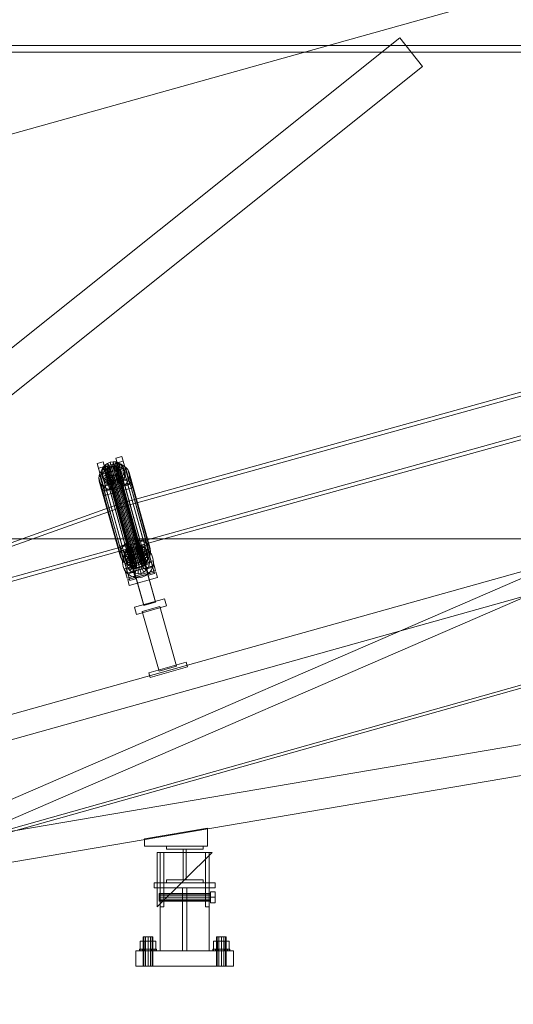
# Model space of a CAD drawing. Header units: millimetres. Extents: x -2233 to 61924, y -68080 to 6847.
# Tile 655 of 656: x 1735 to 2543, y -62 to 1550. Entities that reach past the tile are written whole.
import ezdxf

# ---------------------------------------------------------------- set-up
doc = ezdxf.new("R2010")
doc.units = ezdxf.units.MM
for name, color, linetype, lineweight in [('COTAS_O', 1, 'Continuous', 0), ('COTAS_P', 1, 'Continuous', 0), ('lateral_C01', 7, 'Continuous', 0), ('lateral_tolva', 7, 'Continuous', 0)]:
    doc.layers.add(name, color=color, linetype=linetype, lineweight=lineweight)
doc.dimstyles.new('R19_100', dxfattribs={"dimtxt": 250, "dimasz": 150, "dimexe": 150, "dimexo": 80, "dimgap": 100, "dimtad": 1, "dimtih": 1, "dimtoh": 1, "dimdsep": 46, "dimcen": 0.09, "dimadec": 0, "dimazin": 0, "dimtfac": 1, "dimtdec": 4, "dimtofl": 0, "dimtmove": 0, "dimatfit": 3, "dimfxl": 1, "dimtolj": 1, "dimtzin": 0, "dimarcsym": 0})

# ---------------------------------------------------------------- blocks, each defined once
blk = doc.blocks.new('DIM_R27_1')
at = {"layer": 'COTAS_P'}
for p, q in [((807.3, 1106.7), (9950.7, 3666.7)), ((9950.7, 3666.7), (9794.1, 3669.6)), ((9950.7, 3666.7), (9818.4, 3582.9)), ((10193.4, 2800), (9950.7, 3666.7)), ((807.3, 1106.7), (939.7, 1190.4)), ((1050, 240), (807.3, 1106.7)), ((807.3, 1106.7), (963.9, 1103.8))]:
    blk.add_line(p, q, dxfattribs=at)
blk.add_text('9495 P', height=250, rotation=15.6414, dxfattribs=at).set_placement((5352.1, 2483))
blk = doc.blocks.new('DIM_R27_21')
at = {"layer": 'COTAS_O'}
for p, q in [((1349.2, 1600), (1349.2, 700)), ((4799.2, 1600), (4799.2, 700)), ((1349.2, 700), (1499.2, 745)), ((4799.2, 700), (4649.2, 745)), ((1349.2, 700), (4799.2, 700)), ((1349.2, 700), (1499.2, 655)), ((4799.2, 700), (4649.2, 655))]:
    blk.add_line(p, q, dxfattribs=at)
blk.add_text('3450 O', height=250, dxfattribs=at).set_placement((3074.2, 800))
blk = doc.blocks.new('DIM_R27_33')
at = {"layer": 'COTAS_P'}
for p, q in [((857.9, 0), (857.9, -2500)), ((61924.1, 0), (61924.1, -2500)), ((857.9, -2500), (1007.9, -2455)), ((61924.1, -2500), (61774.1, -2455)), ((857.9, -2500), (61924.1, -2500)), ((857.9, -2500), (1007.9, -2545)), ((61924.1, -2500), (61774.1, -2545))]:
    blk.add_line(p, q, dxfattribs=at)
blk.add_text('61066.24 P', height=250, dxfattribs=at).set_placement((31391, -2400))

msp = doc.modelspace()

# ---------------------------------------------------------------- linework, layer by layer
at = {"layer": 'lateral_C01'}
for p, q in [((1103.221, 51.156), (10242.208, 2626.749)), ((1104.577, 46.344), (10243.564, 2621.936)), ((2846.1, 1020.894), (1901.94, 758.281)), ((1903.548, 752.5), (2847.707, 1015.113)), ((1920.384, 691.969), (2864.544, 954.582)), ((2866.152, 948.801), (1921.992, 686.188)), ((1861.981, 823.4), (1871.61, 826.096)), ((1864.132, 815.664), (1861.981, 823.4)), ((1861.981, 823.4), (1872.613, 785.546)), ((1871.61, 826.096), (1873.762, 818.36)), ((1882.243, 788.242), (1871.61, 826.096)), ((1874.658, 820.786), (1878.651, 823.519)), ((1878.651, 823.519), (1883.243, 825.355)), ((1883.283, 816.599), (1878.651, 823.519)), ((1878.651, 823.519), (1880.495, 816.888)), ((1883.243, 825.355), (1888.122, 826.17)), ((1885.458, 817.469), (1883.243, 825.355)), ((1883.243, 825.355), (1885.087, 818.724)), ((1884.284, 821.561), (1890.806, 822.651)), ((1887.769, 817.855), (1888.122, 826.17)), ((1888.122, 826.17), (1892.955, 825.909)), ((1888.122, 826.17), (1889.966, 819.539)), ((1890.058, 817.731), (1892.955, 825.909)), ((1890.806, 822.651), (1897.268, 822.301)), ((1890.806, 822.651), (1925.39, 698.316)), ((1892.17, 817.106), (1897.413, 824.589)), ((1892.796, 832.028), (1902.425, 834.724)), ((1894.947, 824.292), (1892.796, 832.028)), ((1892.796, 832.028), (1903.428, 794.174)), ((1892.955, 825.909), (1897.413, 824.589)), ((1892.955, 825.909), (1894.799, 819.278)), ((1904.577, 826.988), (1894.947, 824.292)), ((1905.58, 786.437), (1894.947, 824.292)), ((1897.413, 824.589), (1901.192, 822.299)), ((1897.413, 824.589), (1899.257, 817.958)), ((1902.425, 834.724), (1904.577, 826.988)), ((1913.058, 796.87), (1902.425, 834.724)), ((1904.577, 826.988), (1915.21, 789.133)), ((1873.762, 818.36), (1864.132, 815.664)), ((1874.765, 777.81), (1864.132, 815.664)), ((1865.915, 805.614), (1868.637, 810.851)), ((1868.637, 810.851), (1872.808, 815.453)), ((1868.637, 810.851), (1903.22, 686.517)), ((1868.689, 809.301), (1869.502, 813.427)), ((1878.564, 809.864), (1868.689, 809.301)), ((1868.689, 809.301), (1870.534, 802.67)), ((1869.155, 805.248), (1868.689, 809.301)), ((1878.785, 807.945), (1869.155, 805.248)), ((1869.502, 813.427), (1871.538, 817.344)), ((1878.949, 811.819), (1869.502, 813.427)), ((1869.502, 813.427), (1871.346, 806.796)), ((1871.346, 806.796), (1870.534, 802.67)), ((1873.382, 810.713), (1871.346, 806.796)), ((1871.346, 806.796), (1880.793, 805.187)), ((1871.538, 817.344), (1874.658, 820.786)), ((1879.913, 813.674), (1871.538, 817.344)), ((1871.538, 817.344), (1873.382, 810.713)), ((1872.808, 815.453), (1878.145, 819.106)), ((1872.808, 815.453), (1907.391, 691.118)), ((1876.503, 814.155), (1873.382, 810.713)), ((1873.382, 810.713), (1881.758, 807.043)), ((1873.762, 818.36), (1884.395, 780.506)), ((1881.392, 815.305), (1874.658, 820.786)), ((1874.658, 820.786), (1876.503, 814.155)), ((1880.495, 816.888), (1876.503, 814.155)), ((1876.503, 814.155), (1883.236, 808.673)), ((1878.145, 819.106), (1884.284, 821.561)), ((1878.145, 819.106), (1912.728, 694.771)), ((1878.257, 810.969), (1878.642, 812.924)), ((1878.477, 809.05), (1878.257, 810.969)), ((1878.257, 810.969), (1918.373, 666.741)), ((1879.289, 807.295), (1878.477, 809.05)), ((1878.477, 809.05), (1918.594, 664.821)), ((1878.949, 811.819), (1878.564, 809.864)), ((1880.408, 803.233), (1878.564, 809.864)), ((1878.564, 809.864), (1878.785, 807.945)), ((1878.642, 812.924), (1879.606, 814.779)), ((1878.642, 812.924), (1918.758, 668.695)), ((1880.629, 801.313), (1878.785, 807.945)), ((1878.785, 807.945), (1879.596, 806.19)), ((1879.913, 813.674), (1878.949, 811.819)), ((1880.793, 805.187), (1878.949, 811.819)), ((1880.635, 805.826), (1879.289, 807.295)), ((1879.289, 807.295), (1919.405, 663.067)), ((1879.606, 814.779), (1881.084, 816.41)), ((1879.606, 814.779), (1919.722, 670.551)), ((1881.392, 815.305), (1879.913, 813.674)), ((1881.758, 807.043), (1879.913, 813.674)), ((1885.087, 818.724), (1880.495, 816.888)), ((1880.495, 816.888), (1885.127, 809.968)), ((1880.793, 805.187), (1881.758, 807.043)), ((1881.084, 816.41), (1882.975, 817.704)), ((1881.084, 816.41), (1921.201, 672.182)), ((1883.283, 816.599), (1881.392, 815.305)), ((1883.236, 808.673), (1881.392, 815.305)), ((1881.758, 807.043), (1883.236, 808.673)), ((1882.975, 817.704), (1885.15, 818.574)), ((1882.975, 817.704), (1923.092, 673.476)), ((1883.236, 808.673), (1885.127, 809.968)), ((1885.458, 817.469), (1883.283, 816.599)), ((1885.127, 809.968), (1883.283, 816.599)), ((1884.284, 821.561), (1918.867, 697.226)), ((1889.966, 819.539), (1885.087, 818.724)), ((1885.087, 818.724), (1887.302, 810.838)), ((1885.127, 809.968), (1887.302, 810.838)), ((1885.15, 818.574), (1887.461, 818.96)), ((1885.15, 818.574), (1925.267, 674.346)), ((1887.769, 817.855), (1885.458, 817.469)), ((1887.302, 810.838), (1885.458, 817.469)), ((1887.302, 810.838), (1889.613, 811.224)), ((1887.461, 818.96), (1889.751, 818.836)), ((1887.461, 818.96), (1927.578, 674.732)), ((1890.058, 817.731), (1887.769, 817.855)), ((1889.613, 811.224), (1887.769, 817.855)), ((1889.966, 819.539), (1889.613, 811.224)), ((1889.613, 811.224), (1891.903, 811.1)), ((1889.751, 818.836), (1891.863, 818.211)), ((1889.751, 818.836), (1929.867, 674.608)), ((1894.799, 819.278), (1889.966, 819.539)), ((1892.17, 817.106), (1890.058, 817.731)), ((1891.903, 811.1), (1890.058, 817.731)), ((1893.204, 806.543), (1891.313, 805.248)), ((1891.863, 818.211), (1893.653, 817.127)), ((1891.863, 818.211), (1931.979, 673.983)), ((1894.799, 819.278), (1891.903, 811.1)), ((1891.903, 811.1), (1894.014, 810.475)), ((1893.96, 816.021), (1892.17, 817.106)), ((1894.014, 810.475), (1892.17, 817.106)), ((1894.682, 808.173), (1893.204, 806.543)), ((1893.204, 806.543), (1933.32, 662.314)), ((1893.511, 805.438), (1894.989, 807.068)), ((1893.653, 817.127), (1894.999, 815.657)), ((1893.653, 817.127), (1933.769, 672.898)), ((1893.96, 816.021), (1901.192, 822.299)), ((1895.307, 814.552), (1893.96, 816.021)), ((1895.805, 809.39), (1893.96, 816.021)), ((1899.257, 817.958), (1894.014, 810.475)), ((1894.014, 810.475), (1895.805, 809.39)), ((1895.646, 810.029), (1894.682, 808.173)), ((1894.682, 808.173), (1934.798, 663.945)), ((1899.257, 817.958), (1894.799, 819.278)), ((1894.989, 807.068), (1895.954, 808.924)), ((1894.989, 807.068), (1903.365, 803.398)), ((1896.834, 800.437), (1894.989, 807.068)), ((1894.999, 815.657), (1895.811, 813.903)), ((1894.999, 815.657), (1935.116, 671.429)), ((1895.307, 814.552), (1904.035, 819.197)), ((1896.118, 812.798), (1895.307, 814.552)), ((1897.151, 807.921), (1895.307, 814.552)), ((1896.031, 811.983), (1895.646, 810.029)), ((1895.646, 810.029), (1935.763, 665.801)), ((1903.037, 815.668), (1895.805, 809.39)), ((1895.805, 809.39), (1897.151, 807.921)), ((1895.811, 813.903), (1896.031, 811.983)), ((1935.927, 669.675), (1895.811, 813.903)), ((1895.954, 808.924), (1896.339, 810.878)), ((1895.954, 808.924), (1905.401, 807.315)), ((1897.798, 802.293), (1895.954, 808.924)), ((1896.031, 811.983), (1936.148, 667.755)), ((1905.748, 815.494), (1896.118, 812.798)), ((1896.118, 812.798), (1897.963, 806.166)), ((1896.339, 810.878), (1896.118, 812.798)), ((1896.339, 810.878), (1906.214, 811.441)), ((1898.183, 804.247), (1896.339, 810.878)), ((1905.88, 812.566), (1897.151, 807.921)), ((1897.151, 807.921), (1897.963, 806.166)), ((1897.268, 822.301), (1903.228, 820.536)), ((1897.268, 822.301), (1931.851, 697.966)), ((1897.963, 806.166), (1907.592, 808.863)), ((1903.037, 815.668), (1899.257, 817.958)), ((1901.192, 822.299), (1904.035, 819.197)), ((1901.192, 822.299), (1903.037, 815.668)), ((1905.88, 812.566), (1903.037, 815.668)), ((1903.228, 820.536), (1908.28, 817.476)), ((1903.228, 820.536), (1937.811, 696.201)), ((1905.401, 807.315), (1903.365, 803.398)), ((1904.035, 819.197), (1905.748, 815.494)), ((1904.035, 819.197), (1905.88, 812.566)), ((1906.214, 811.441), (1905.401, 807.315)), ((1905.401, 807.315), (1907.245, 800.684)), ((1907.592, 808.863), (1905.748, 815.494)), ((1905.748, 815.494), (1906.214, 811.441)), ((1907.592, 808.863), (1905.88, 812.566)), ((1906.214, 811.441), (1908.058, 804.81)), ((1908.058, 804.81), (1907.592, 808.863)), ((1908.28, 817.476), (1912.08, 813.329)), ((1908.28, 817.476), (1942.863, 693.141)), ((1912.08, 813.329), (1914.37, 808.378)), ((1912.08, 813.329), (1946.663, 688.994)), ((1914.37, 808.378), (1914.993, 802.96)), ((1948.953, 684.043), (1914.37, 808.378)), ((1864.829, 800.099), (1865.915, 805.614)), ((1865.451, 794.681), (1864.829, 800.099)), ((1864.829, 800.099), (1899.412, 675.764)), ((1867.741, 789.73), (1865.451, 794.681)), ((1865.451, 794.681), (1900.034, 670.347)), ((1865.915, 805.614), (1900.498, 681.28)), ((1869.155, 805.248), (1871, 798.617)), ((1870.868, 801.545), (1869.155, 805.248)), ((1869.281, 786.314), (1915.504, 799.256)), ((1870.534, 802.67), (1880.408, 803.233)), ((1870.534, 802.67), (1871, 798.617)), ((1879.596, 806.19), (1870.868, 801.545)), ((1870.868, 801.545), (1872.712, 794.914)), ((1873.711, 798.443), (1870.868, 801.545)), ((1871, 798.617), (1880.629, 801.313)), ((1871, 798.617), (1872.712, 794.914)), ((1917.656, 791.52), (1871.433, 778.578)), ((1917.719, 791.37), (1871.497, 778.428)), ((1872.712, 794.914), (1881.44, 799.559)), ((1872.712, 794.914), (1875.555, 791.812)), ((1880.943, 804.721), (1873.711, 798.443)), ((1873.711, 798.443), (1875.555, 791.812)), ((1877.49, 796.153), (1873.711, 798.443)), ((1875.555, 791.812), (1882.787, 798.09)), ((1875.555, 791.812), (1879.334, 789.522)), ((1882.733, 803.636), (1877.49, 796.153)), ((1877.49, 796.153), (1879.334, 789.522)), ((1881.948, 794.833), (1877.49, 796.153)), ((1879.334, 789.522), (1884.577, 797.005)), ((1881.44, 799.559), (1879.596, 806.19)), ((1879.596, 806.19), (1880.943, 804.721)), ((1880.408, 803.233), (1880.793, 805.187)), ((1880.629, 801.313), (1880.408, 803.233)), ((1881.44, 799.559), (1880.629, 801.313)), ((1882.425, 804.742), (1880.635, 805.826)), ((1880.635, 805.826), (1920.752, 661.598)), ((1882.787, 798.09), (1880.943, 804.721)), ((1880.943, 804.721), (1882.733, 803.636)), ((1882.787, 798.09), (1881.44, 799.559)), ((1884.845, 803.011), (1881.948, 794.833)), ((1881.948, 794.833), (1883.793, 788.202)), ((1886.781, 794.572), (1881.948, 794.833)), ((1884.537, 804.116), (1882.425, 804.742)), ((1882.425, 804.742), (1922.542, 660.513)), ((1884.577, 797.005), (1882.733, 803.636)), ((1882.733, 803.636), (1884.845, 803.011)), ((1884.577, 797.005), (1882.787, 798.09)), ((1883.793, 788.202), (1886.689, 796.38)), ((1883.805, 786.343), (1903.064, 791.736)), ((1903.133, 791.491), (1883.873, 786.098)), ((1886.827, 803.992), (1884.537, 804.116)), ((1884.537, 804.116), (1924.654, 659.888)), ((1886.689, 796.38), (1884.577, 797.005)), ((1886.689, 796.38), (1884.845, 803.011)), ((1884.845, 803.011), (1887.134, 802.887)), ((1888.978, 796.256), (1886.689, 796.38)), ((1887.134, 802.887), (1886.781, 794.572)), ((1891.66, 795.387), (1886.781, 794.572)), ((1886.781, 794.572), (1888.626, 787.941)), ((1889.138, 804.379), (1886.827, 803.992)), ((1886.827, 803.992), (1926.943, 659.764)), ((1887.134, 802.887), (1889.445, 803.273)), ((1888.978, 796.256), (1887.134, 802.887)), ((1888.626, 787.941), (1888.978, 796.256)), ((1891.29, 796.642), (1888.978, 796.256)), ((1891.313, 805.248), (1889.138, 804.379)), ((1889.138, 804.379), (1929.254, 660.15)), ((1889.445, 803.273), (1891.62, 804.143)), ((1889.445, 803.273), (1891.66, 795.387)), ((1891.29, 796.642), (1889.445, 803.273)), ((1893.465, 797.512), (1891.29, 796.642)), ((1893.505, 788.756), (1891.29, 796.642)), ((1891.313, 805.248), (1931.429, 661.02)), ((1891.62, 804.143), (1893.511, 805.438)), ((1891.62, 804.143), (1896.252, 797.223)), ((1893.465, 797.512), (1891.62, 804.143)), ((1896.252, 797.223), (1891.66, 795.387)), ((1891.66, 795.387), (1893.505, 788.756)), ((1895.356, 798.806), (1893.465, 797.512)), ((1898.097, 790.592), (1893.465, 797.512)), ((1893.505, 788.756), (1898.097, 790.592)), ((1893.511, 805.438), (1900.245, 799.956)), ((1895.356, 798.806), (1893.511, 805.438)), ((1896.834, 800.437), (1895.356, 798.806)), ((1902.089, 793.325), (1895.356, 798.806)), ((1900.245, 799.956), (1896.252, 797.223)), ((1896.252, 797.223), (1898.097, 790.592)), ((1897.798, 802.293), (1896.834, 800.437)), ((1905.209, 796.767), (1896.834, 800.437)), ((1898.183, 804.247), (1897.798, 802.293)), ((1907.245, 800.684), (1897.798, 802.293)), ((1897.963, 806.166), (1898.183, 804.247)), ((1898.097, 790.592), (1902.089, 793.325)), ((1908.058, 804.81), (1898.183, 804.247)), ((1903.365, 803.398), (1900.245, 799.956)), ((1900.245, 799.956), (1902.089, 793.325)), ((1902.089, 793.325), (1905.209, 796.767)), ((1903.064, 791.736), (1903.133, 791.491)), ((1957.695, 596.625), (1903.064, 791.736)), ((1903.133, 791.491), (1957.764, 596.38)), ((1903.365, 803.398), (1905.209, 796.767)), ((1913.058, 796.87), (1903.428, 794.174)), ((1903.428, 794.174), (1905.58, 786.437)), ((1905.209, 796.767), (1907.245, 800.684)), ((1911.185, 792.208), (1907.013, 787.606)), ((1907.245, 800.684), (1908.058, 804.81)), ((1913.906, 797.445), (1911.185, 792.208)), ((1911.185, 792.208), (1945.768, 667.873)), ((1915.21, 789.133), (1913.058, 796.87)), ((1914.993, 802.96), (1913.906, 797.445)), ((1913.906, 797.445), (1948.489, 673.11)), ((1914.993, 802.96), (1949.576, 678.625)), ((1915.504, 799.256), (1917.656, 791.52)), ((1917.719, 791.37), (1915.504, 799.256)), ((1917.656, 791.52), (1919.871, 783.633)), ((1919.871, 783.633), (1917.719, 791.37)), ((1871.542, 785.583), (1867.741, 789.73)), ((1867.741, 789.73), (1902.324, 665.395)), ((1871.433, 778.578), (1869.281, 786.314)), ((1869.281, 786.314), (1871.497, 778.428)), ((1873.648, 770.692), (1871.433, 778.578)), ((1871.497, 778.428), (1873.648, 770.692)), ((1876.594, 782.523), (1871.542, 785.583)), ((1871.542, 785.583), (1906.125, 661.248)), ((1882.243, 788.242), (1872.613, 785.546)), ((1872.613, 785.546), (1874.765, 777.81)), ((1873.648, 770.692), (1919.871, 783.633)), ((1874.765, 777.81), (1884.395, 780.506)), ((1882.554, 780.758), (1876.594, 782.523)), ((1876.594, 782.523), (1911.177, 658.188)), ((1879.334, 789.522), (1883.793, 788.202)), ((1884.395, 780.506), (1882.243, 788.242)), ((1889.015, 780.408), (1882.554, 780.758)), ((1882.554, 780.758), (1917.137, 656.423)), ((1883.793, 788.202), (1888.626, 787.941)), ((1883.873, 786.098), (1883.805, 786.343)), ((1938.436, 591.233), (1883.805, 786.343)), ((1938.505, 590.987), (1883.873, 786.098)), ((1888.626, 787.941), (1893.505, 788.756)), ((1895.537, 781.498), (1889.015, 780.408)), ((1889.015, 780.408), (1923.598, 656.074)), ((1901.676, 783.953), (1895.537, 781.498)), ((1895.537, 781.498), (1930.12, 657.164)), ((1907.013, 787.606), (1901.676, 783.953)), ((1901.676, 783.953), (1936.259, 659.619)), ((1905.58, 786.437), (1915.21, 789.133)), ((1907.013, 787.606), (1941.596, 663.271)), ((1901.94, 758.281), (995.816, 434.805)), ((1920.384, 691.969), (1901.94, 758.281)), ((1901.94, 758.281), (1903.548, 752.5)), ((997.424, 429.024), (1903.548, 752.5)), ((1903.548, 752.5), (1921.992, 686.188)), ((1912.728, 694.771), (1907.391, 691.118)), ((1918.867, 697.226), (1912.728, 694.771)), ((1925.39, 698.316), (1918.867, 697.226)), ((1931.851, 697.966), (1925.39, 698.316)), ((1930.453, 696.641), (1940.082, 699.337)), ((1932.604, 688.905), (1930.453, 696.641)), ((1930.453, 696.641), (1941.085, 658.787)), ((1937.811, 696.201), (1931.851, 697.966)), ((1942.863, 693.141), (1937.811, 696.201)), ((1940.082, 699.337), (1942.234, 691.601)), ((1950.715, 661.483), (1940.082, 699.337)), ((995.816, 434.805), (1920.384, 691.969)), ((1921.992, 686.188), (997.424, 429.024)), ((1900.498, 681.28), (1899.412, 675.764)), ((1899.638, 688.014), (1909.267, 690.71)), ((1901.79, 680.277), (1899.638, 688.014)), ((1899.638, 688.014), (1910.27, 650.159)), ((1903.22, 686.517), (1900.498, 681.28)), ((1911.419, 682.973), (1901.79, 680.277)), ((1912.422, 642.423), (1901.79, 680.277)), ((1902.417, 678.215), (1912.047, 680.911)), ((1902.417, 678.215), (1915.359, 631.993)), ((1907.391, 691.118), (1903.22, 686.517)), ((1906.346, 673.914), (1907.159, 678.04)), ((1906.703, 674.182), (1910.68, 679.487)), ((1907.159, 678.04), (1909.195, 681.957)), ((1916.606, 676.432), (1907.159, 678.04)), ((1907.159, 678.04), (1909.003, 671.409)), ((1909.195, 681.957), (1912.315, 685.4)), ((1917.571, 678.287), (1909.195, 681.957)), ((1909.195, 681.957), (1911.039, 675.326)), ((1909.267, 690.71), (1911.419, 682.973)), ((1919.9, 652.855), (1909.267, 690.71)), ((1910.68, 679.487), (1915.895, 683.582)), ((1914.16, 678.768), (1911.039, 675.326)), ((1911.419, 682.973), (1922.052, 645.119)), ((1924.988, 634.689), (1912.047, 680.911)), ((1912.315, 685.4), (1916.308, 688.132)), ((1919.049, 679.918), (1912.315, 685.4)), ((1912.315, 685.4), (1914.16, 678.768)), ((1918.152, 681.501), (1914.16, 678.768)), ((1914.16, 678.768), (1920.893, 673.287)), ((1915.256, 675.013), (1919.157, 678.076)), ((1915.895, 683.582), (1921.992, 686.188)), ((1916.308, 688.132), (1920.9, 689.968)), ((1920.94, 681.212), (1916.308, 688.132)), ((1916.308, 688.132), (1918.152, 681.501)), ((1917.571, 678.287), (1916.606, 676.432)), ((1919.049, 679.918), (1917.571, 678.287)), ((1919.415, 671.656), (1917.571, 678.287)), ((1922.744, 683.337), (1918.152, 681.501)), ((1918.152, 681.501), (1922.784, 674.581)), ((1920.94, 681.212), (1919.049, 679.918)), ((1920.893, 673.287), (1919.049, 679.918)), ((1919.157, 678.076), (1923.718, 680.025)), ((1924.254, 669.472), (1919.157, 678.076)), ((1920.9, 689.968), (1925.779, 690.784)), ((1923.115, 682.082), (1920.9, 689.968)), ((1920.9, 689.968), (1922.744, 683.337)), ((1923.115, 682.082), (1920.94, 681.212)), ((1922.784, 674.581), (1920.94, 681.212)), ((1921.992, 686.188), (1928.556, 687.127)), ((1927.623, 684.153), (1922.744, 683.337)), ((1922.744, 683.337), (1924.959, 675.451)), ((1925.426, 682.468), (1923.115, 682.082)), ((1924.959, 675.451), (1923.115, 682.082)), ((1923.718, 680.025), (1928.628, 680.728)), ((1926.414, 670.396), (1923.718, 680.025)), ((1925.426, 682.468), (1925.779, 690.784)), ((1927.715, 682.344), (1925.426, 682.468)), ((1927.27, 675.837), (1925.426, 682.468)), ((1925.779, 690.784), (1930.612, 690.522)), ((1925.779, 690.784), (1927.623, 684.153)), ((1927.623, 684.153), (1927.27, 675.837)), ((1932.456, 683.891), (1927.623, 684.153)), ((1927.715, 682.344), (1930.612, 690.522)), ((1929.827, 681.719), (1927.715, 682.344)), ((1929.56, 675.713), (1927.715, 682.344)), ((1928.556, 687.127), (1935.139, 686.335)), ((1928.74, 670.728), (1928.628, 680.728)), ((1928.628, 680.728), (1933.552, 680.135)), ((1932.456, 683.891), (1929.56, 675.713)), ((1929.827, 681.719), (1935.07, 689.202)), ((1931.617, 680.635), (1929.827, 681.719)), ((1931.672, 675.088), (1929.827, 681.719)), ((1930.612, 690.522), (1935.07, 689.202)), ((1930.612, 690.522), (1932.456, 683.891)), ((1931.072, 670.448), (1933.552, 680.135)), ((1931.617, 680.635), (1938.849, 686.913)), ((1932.964, 679.165), (1931.617, 680.635)), ((1933.462, 674.003), (1931.617, 680.635)), ((1936.914, 682.571), (1931.672, 675.088)), ((1936.914, 682.571), (1932.456, 683.891)), ((1942.234, 691.601), (1932.604, 688.905)), ((1943.237, 651.051), (1932.604, 688.905)), ((1932.964, 679.165), (1941.692, 683.811)), ((1933.775, 677.411), (1932.964, 679.165)), ((1934.808, 672.534), (1932.964, 679.165)), ((1933.232, 686.843), (1942.862, 689.539)), ((1933.232, 686.843), (1946.174, 640.62)), ((1933.253, 669.573), (1938.156, 678.289)), ((1940.694, 680.282), (1933.462, 674.003)), ((1933.552, 680.135), (1938.156, 678.289)), ((1943.405, 680.107), (1933.775, 677.411)), ((1933.775, 677.411), (1935.62, 670.78)), ((1933.996, 675.491), (1933.775, 677.411)), ((1935.07, 689.202), (1938.849, 686.913)), ((1935.07, 689.202), (1936.914, 682.571)), ((1935.139, 686.335), (1941.293, 683.867)), ((1940.694, 680.282), (1936.914, 682.571)), ((1938.156, 678.289), (1942.124, 675.313)), ((1938.849, 686.913), (1941.692, 683.811)), ((1938.849, 686.913), (1940.694, 680.282)), ((1943.537, 677.179), (1940.694, 680.282)), ((1941.293, 683.867), (1946.599, 679.889)), ((1941.692, 683.811), (1943.405, 680.107)), ((1941.692, 683.811), (1943.537, 677.179)), ((1942.234, 691.601), (1952.867, 653.747)), ((1955.803, 643.317), (1942.862, 689.539)), ((1946.663, 688.994), (1942.863, 693.141)), ((1945.249, 673.476), (1943.405, 680.107)), ((1943.405, 680.107), (1943.871, 676.054)), ((1946.599, 679.889), (1950.694, 674.674)), ((1948.953, 684.043), (1946.663, 688.994)), ((1948.489, 673.11), (1949.576, 678.625)), ((1949.576, 678.625), (1948.953, 684.043)), ((1899.412, 675.764), (1900.034, 670.347)), ((1900.034, 670.347), (1902.324, 665.395)), ((1902.324, 665.395), (1906.125, 661.248)), ((1903.442, 661.445), (1904.234, 668.028)), ((1904.381, 654.881), (1903.442, 661.445)), ((1904.234, 668.028), (1906.703, 674.182)), ((1906.125, 661.248), (1911.177, 658.188)), ((1916.221, 674.478), (1906.346, 673.914)), ((1906.346, 673.914), (1908.191, 667.283)), ((1906.812, 669.862), (1906.346, 673.914)), ((1916.442, 672.558), (1906.812, 669.862)), ((1906.812, 669.862), (1908.657, 663.231)), ((1908.525, 666.158), (1906.812, 669.862)), ((1906.939, 650.928), (1953.161, 663.869)), ((1909.003, 671.409), (1908.191, 667.283)), ((1908.191, 667.283), (1918.066, 667.846)), ((1908.191, 667.283), (1908.657, 663.231)), ((1917.253, 670.804), (1908.525, 666.158)), ((1908.525, 666.158), (1910.369, 659.527)), ((1911.368, 663.056), (1908.525, 666.158)), ((1908.657, 663.231), (1918.286, 665.927)), ((1908.657, 663.231), (1910.369, 659.527)), ((1911.039, 675.326), (1909.003, 671.409)), ((1909.003, 671.409), (1918.451, 669.801)), ((1909.842, 661.516), (1910.434, 666.441)), ((1919.841, 661.628), (1909.842, 661.516)), ((1910.544, 656.606), (1909.842, 661.516)), ((1910.369, 659.527), (1919.098, 664.172)), ((1910.434, 666.441), (1912.281, 671.044)), ((1920.122, 663.961), (1910.434, 666.441)), ((1911.039, 675.326), (1919.415, 671.656)), ((1918.6, 669.334), (1911.368, 663.056)), ((1911.368, 663.056), (1913.212, 656.425)), ((1915.147, 660.767), (1911.368, 663.056)), ((1912.281, 671.044), (1915.256, 675.013)), ((1920.996, 666.141), (1912.281, 671.044)), ((1913.212, 656.425), (1920.444, 662.703)), ((1920.39, 668.25), (1915.147, 660.767)), ((1922.406, 668.021), (1915.256, 675.013)), ((1916.606, 676.432), (1916.221, 674.478)), ((1918.066, 667.846), (1916.221, 674.478)), ((1916.221, 674.478), (1916.442, 672.558)), ((1918.286, 665.927), (1916.442, 672.558)), ((1916.442, 672.558), (1917.253, 670.804)), ((1918.451, 669.801), (1916.606, 676.432)), ((1916.992, 654.136), (1922.234, 661.619)), ((1919.098, 664.172), (1917.253, 670.804)), ((1917.253, 670.804), (1918.6, 669.334)), ((1918.066, 667.846), (1918.451, 669.801)), ((1918.286, 665.927), (1918.066, 667.846)), ((1919.098, 664.172), (1918.286, 665.927)), ((1918.758, 668.695), (1918.373, 666.741)), ((1918.373, 666.741), (1918.594, 664.821)), ((1918.451, 669.801), (1919.415, 671.656)), ((1918.594, 664.821), (1919.405, 663.067)), ((1920.444, 662.703), (1918.6, 669.334)), ((1918.6, 669.334), (1920.39, 668.25)), ((1919.722, 670.551), (1918.758, 668.695)), ((1920.444, 662.703), (1919.098, 664.172)), ((1919.405, 663.067), (1920.752, 661.598)), ((1919.415, 671.656), (1920.893, 673.287)), ((1922.502, 667.624), (1919.605, 659.446)), ((1921.201, 672.182), (1919.722, 670.551)), ((1919.841, 661.628), (1920.122, 663.961)), ((1920.174, 659.302), (1919.841, 661.628)), ((1920.122, 663.961), (1920.996, 666.141)), ((1922.234, 661.619), (1920.39, 668.25)), ((1920.39, 668.25), (1922.502, 667.624)), ((1922.234, 661.619), (1920.444, 662.703)), ((1920.752, 661.598), (1922.542, 660.513)), ((1920.893, 673.287), (1922.784, 674.581)), ((1920.996, 666.141), (1922.406, 668.021)), ((1923.092, 673.476), (1921.201, 672.182)), ((1924.346, 660.993), (1922.234, 661.619)), ((1922.406, 668.021), (1924.254, 669.472)), ((1924.346, 660.993), (1922.502, 667.624)), ((1922.502, 667.624), (1924.791, 667.501)), ((1922.784, 674.581), (1924.959, 675.451)), ((1925.267, 674.346), (1923.092, 673.476)), ((1924.254, 669.472), (1926.414, 670.396)), ((1924.791, 667.501), (1924.439, 659.185)), ((1924.791, 667.501), (1927.102, 667.887)), ((1926.636, 660.869), (1924.791, 667.501)), ((1924.959, 675.451), (1927.27, 675.837)), ((1927.578, 674.732), (1925.267, 674.346)), ((1926.414, 670.396), (1928.74, 670.728)), ((1928.947, 661.256), (1926.636, 660.869)), ((1927.102, 667.887), (1929.277, 668.757)), ((1927.102, 667.887), (1929.317, 660)), ((1928.947, 661.256), (1927.102, 667.887)), ((1927.27, 675.837), (1929.56, 675.713)), ((1929.867, 674.608), (1927.578, 674.732)), ((1928.74, 670.728), (1931.072, 670.448)), ((1931.122, 662.125), (1928.947, 661.256)), ((1931.162, 653.369), (1928.947, 661.256)), ((1929.277, 668.757), (1931.168, 670.051)), ((1929.277, 668.757), (1933.909, 661.837)), ((1931.122, 662.125), (1929.277, 668.757)), ((1933.909, 661.837), (1929.317, 660)), ((1929.56, 675.713), (1931.672, 675.088)), ((1931.979, 673.983), (1929.867, 674.608)), ((1931.072, 670.448), (1933.253, 669.573)), ((1933.013, 663.42), (1931.122, 662.125)), ((1935.754, 655.206), (1931.122, 662.125)), ((1931.168, 670.051), (1932.647, 671.681)), ((1931.168, 670.051), (1937.902, 664.569)), ((1933.013, 663.42), (1931.168, 670.051)), ((1931.429, 661.02), (1933.32, 662.314)), ((1931.672, 675.088), (1933.462, 674.003)), ((1933.769, 672.898), (1931.979, 673.983)), ((1932.647, 671.681), (1933.611, 673.537)), ((1932.647, 671.681), (1941.022, 668.011)), ((1934.491, 665.05), (1932.647, 671.681)), ((1934.491, 665.05), (1933.013, 663.42)), ((1939.746, 657.938), (1933.013, 663.42)), ((1933.253, 669.573), (1935.133, 668.164)), ((1933.32, 662.314), (1934.798, 663.945)), ((1933.462, 674.003), (1934.808, 672.534)), ((1933.611, 673.537), (1933.996, 675.491)), ((1933.611, 673.537), (1943.058, 671.929)), ((1935.455, 666.906), (1933.611, 673.537)), ((1935.116, 671.429), (1933.769, 672.898)), ((1937.902, 664.569), (1933.909, 661.837)), ((1933.909, 661.837), (1935.754, 655.206)), ((1933.996, 675.491), (1943.871, 676.054)), ((1935.84, 668.86), (1933.996, 675.491)), ((1935.455, 666.906), (1934.491, 665.05)), ((1942.867, 661.38), (1934.491, 665.05)), ((1934.798, 663.945), (1935.763, 665.801)), ((1943.537, 677.179), (1934.808, 672.534)), ((1934.808, 672.534), (1935.62, 670.78)), ((1935.927, 669.675), (1935.116, 671.429)), ((1935.133, 668.164), (1942.124, 675.313)), ((1935.133, 668.164), (1936.584, 666.316)), ((1935.84, 668.86), (1935.455, 666.906)), ((1944.903, 665.298), (1935.455, 666.906)), ((1935.62, 670.78), (1945.249, 673.476)), ((1935.62, 670.78), (1935.84, 668.86)), ((1935.763, 665.801), (1936.148, 667.755)), ((1945.715, 669.423), (1935.84, 668.86)), ((1936.148, 667.755), (1935.927, 669.675)), ((1936.259, 659.619), (1941.596, 663.271)), ((1936.584, 666.316), (1945.188, 671.412)), ((1936.584, 666.316), (1937.507, 664.155)), ((1947.137, 666.852), (1937.507, 664.155)), ((1937.507, 664.155), (1937.84, 661.83)), ((1937.84, 661.83), (1937.559, 659.497)), ((1937.84, 661.83), (1947.839, 661.942)), ((1941.022, 668.011), (1937.902, 664.569)), ((1937.902, 664.569), (1939.746, 657.938)), ((1939.746, 657.938), (1942.867, 661.38)), ((1943.058, 671.929), (1941.022, 668.011)), ((1941.022, 668.011), (1942.867, 661.38)), ((1950.715, 661.483), (1941.085, 658.787)), ((1941.596, 663.271), (1945.768, 667.873)), ((1942.124, 675.313), (1945.188, 671.412)), ((1942.867, 661.38), (1944.903, 665.298)), ((1943.871, 676.054), (1943.058, 671.929)), ((1943.058, 671.929), (1944.903, 665.298)), ((1945.249, 673.476), (1943.537, 677.179)), ((1943.871, 676.054), (1945.715, 669.423)), ((1944.903, 665.298), (1945.715, 669.423)), ((1945.188, 671.412), (1947.137, 666.852)), ((1945.715, 669.423), (1945.249, 673.476)), ((1945.768, 667.873), (1948.489, 673.11)), ((1947.137, 666.852), (1947.839, 661.942)), ((1947.839, 661.942), (1947.247, 657.017)), ((1950.694, 674.674), (1953.3, 668.577)), ((1952.867, 653.747), (1950.715, 661.483)), ((1953.161, 663.869), (1955.313, 656.133)), ((1955.376, 655.983), (1953.161, 663.869)), ((1953.3, 668.577), (1954.239, 662.013)), ((1954.239, 662.013), (1953.447, 655.43)), ((1439.231, 333.402), (2594.793, 656.94)), ((1482.878, 169.979), (2594.223, 651.445)), ((1906.987, 648.783), (1904.381, 654.881)), ((1909.09, 643.191), (1906.939, 650.928)), ((1906.939, 650.928), (1909.154, 643.041)), ((1911.082, 643.568), (1906.987, 648.783)), ((1955.313, 656.133), (1909.09, 643.191)), ((1955.376, 655.983), (1909.154, 643.041)), ((1919.9, 652.855), (1910.27, 650.159)), ((1910.27, 650.159), (1912.422, 642.423)), ((1910.369, 659.527), (1913.212, 656.425)), ((1920.174, 659.302), (1910.544, 656.606)), ((1912.493, 652.045), (1910.544, 656.606)), ((1911.177, 658.188), (1917.137, 656.423)), ((1911.306, 635.305), (1957.528, 648.246)), ((1911.93, 633.11), (1958.153, 646.051)), ((1912.422, 642.423), (1922.052, 645.119)), ((1921.097, 657.142), (1912.493, 652.045)), ((1915.557, 648.144), (1912.493, 652.045)), ((1913.212, 656.425), (1916.992, 654.136)), ((1915.147, 660.767), (1916.992, 654.136)), ((1919.605, 659.446), (1915.147, 660.767)), ((1922.548, 655.294), (1915.557, 648.144)), ((1919.525, 645.169), (1915.557, 648.144)), ((1916.992, 654.136), (1921.45, 652.815)), ((1917.137, 656.423), (1923.598, 656.074)), ((1924.428, 653.885), (1919.525, 645.169)), ((1924.129, 643.322), (1919.525, 645.169)), ((1919.605, 659.446), (1921.45, 652.815)), ((1924.439, 659.185), (1919.605, 659.446)), ((1922.052, 645.119), (1919.9, 652.855)), ((1921.097, 657.142), (1920.174, 659.302)), ((1922.548, 655.294), (1921.097, 657.142)), ((1921.384, 651.233), (1940.643, 656.627)), ((1921.608, 650.434), (1921.384, 651.233)), ((1938.128, 591.445), (1921.384, 651.233)), ((1921.45, 652.815), (1924.346, 660.993)), ((1921.45, 652.815), (1926.283, 652.554)), ((1940.867, 655.827), (1921.608, 650.434)), ((1938.352, 590.645), (1921.608, 650.434)), ((1922.542, 660.513), (1924.654, 659.888)), ((1924.428, 653.885), (1922.548, 655.294)), ((1923.598, 656.074), (1930.12, 657.164)), ((1926.609, 653.01), (1924.129, 643.322)), ((1926.636, 660.869), (1924.346, 660.993)), ((1926.609, 653.01), (1924.428, 653.885)), ((1929.317, 660), (1924.439, 659.185)), ((1924.439, 659.185), (1926.283, 652.554)), ((1924.654, 659.888), (1926.943, 659.764)), ((1926.283, 652.554), (1926.636, 660.869)), ((1926.283, 652.554), (1931.162, 653.369)), ((1928.941, 652.729), (1926.609, 653.01)), ((1926.943, 659.764), (1929.254, 660.15)), ((1931.267, 653.062), (1928.941, 652.729)), ((1928.941, 652.729), (1929.053, 642.73)), ((1929.254, 660.15), (1931.429, 661.02)), ((1929.317, 660), (1931.162, 653.369)), ((1930.12, 657.164), (1936.259, 659.619)), ((1931.162, 653.369), (1935.754, 655.206)), ((1933.427, 653.986), (1931.267, 653.062)), ((1931.267, 653.062), (1933.963, 643.432)), ((1935.275, 655.437), (1933.427, 653.986)), ((1933.427, 653.986), (1938.524, 645.382)), ((1938.524, 645.382), (1933.963, 643.432)), ((1936.685, 657.316), (1935.275, 655.437)), ((1935.275, 655.437), (1942.425, 648.445)), ((1935.754, 655.206), (1939.746, 657.938)), ((1937.559, 659.497), (1936.685, 657.316)), ((1936.685, 657.316), (1945.4, 652.414)), ((1937.559, 659.497), (1947.247, 657.017)), ((1942.425, 648.445), (1938.524, 645.382)), ((1940.643, 656.627), (1940.867, 655.827)), ((1957.387, 596.838), (1940.643, 656.627)), ((1940.867, 655.827), (1957.611, 596.038)), ((1941.085, 658.787), (1943.237, 651.051)), ((1945.4, 652.414), (1942.425, 648.445)), ((1943.237, 651.051), (1952.867, 653.747)), ((1947.247, 657.017), (1945.4, 652.414)), ((1950.978, 649.276), (1947.001, 643.971)), ((1953.447, 655.43), (1950.978, 649.276)), ((1955.313, 656.133), (1957.528, 648.246)), ((1957.528, 648.246), (1955.376, 655.983)), ((1960.849, 636.422), (1958.153, 646.051)), ((1911.306, 635.305), (1909.09, 643.191)), ((1909.154, 643.041), (1911.306, 635.305)), ((1916.388, 639.591), (1911.082, 643.568)), ((1911.93, 633.11), (1914.627, 623.48)), ((1914.627, 623.48), (1960.849, 636.422)), ((1915.359, 631.993), (1924.988, 634.689)), ((1922.542, 637.122), (1916.388, 639.591)), ((1929.125, 636.33), (1922.542, 637.122)), ((1929.053, 642.73), (1924.129, 643.322)), ((1944.671, 642.277), (1925.412, 636.884)), ((1938.246, 591.047), (1925.412, 636.884)), ((1933.963, 643.432), (1929.053, 642.73)), ((1935.689, 637.269), (1929.125, 636.33)), ((1941.786, 639.875), (1935.689, 637.269)), ((1947.001, 643.971), (1941.786, 639.875)), ((1944.671, 642.277), (1957.505, 596.44)), ((1946.174, 640.62), (1955.803, 643.317)), ((1450.016, 294.883), (2605.578, 618.422)), ((1494.804, 142.452), (2606.148, 623.917)), ((1923.146, 587.858), (1972.065, 601.555)), ((1957.387, 596.838), (1938.128, 591.445)), ((1957.611, 596.038), (1957.387, 596.838)), ((1975.301, 589.999), (1972.065, 601.555)), ((1923.146, 587.858), (1926.382, 576.302)), ((1926.382, 576.302), (1975.301, 589.999)), ((1935.857, 581.032), (1964.746, 589.121)), ((1935.857, 581.032), (1963.24, 483.231)), ((1938.128, 591.445), (1938.352, 590.645)), ((1957.505, 596.44), (1938.246, 591.047)), ((1938.352, 590.645), (1957.611, 596.038)), ((1957.695, 596.625), (1938.436, 591.233)), ((1938.436, 591.233), (1938.505, 590.987)), ((1938.505, 590.987), (1957.764, 596.38)), ((1957.764, 596.38), (1957.695, 596.625)), ((1992.129, 491.32), (1964.746, 589.121)), ((1946.33, 480.574), (2007.96, 497.829)), ((1948.487, 472.87), (2010.117, 490.125)), ((1963.24, 483.231), (1992.129, 491.32)), ((2010.117, 490.125), (2007.96, 497.829)), ((1946.33, 480.574), (1948.487, 472.87)), ((1484.651, 180.862), (2674.184, 383.067)), ((1493.03, 131.569), (2682.563, 333.774)), ((1939.517, 208.475), (2042.457, 225.973)), ((2042.457, 196.475), (2042.457, 225.973)), ((1939.517, 208.475), (1939.517, 196.475)), ((1939.517, 196.475), (2042.457, 196.475)), ((1975.375, 191.475), (1975.375, 196.475)), ((1975.375, 196.475), (2035.375, 196.475)), ((2035.375, 196.475), (2035.375, 191.475)), ((1960.375, 97.432), (2050.375, 186.475)), ((2050.375, 186.475), (1960.375, 186.475)), ((1960.375, 186.475), (1960.375, 97.432)), ((1965.375, 97.432), (1965.375, 186.475)), ((1965.375, 186.475), (1971.375, 186.475)), ((1971.375, 97.432), (1971.375, 186.475)), ((2035.375, 191.475), (1975.375, 191.475)), ((2002.875, 141.475), (2002.875, 191.475)), ((2002.875, 191.475), (2007.875, 191.475)), ((2007.875, 191.475), (2007.875, 141.475)), ((2039.375, 97.432), (2039.375, 186.475)), ((2039.375, 186.475), (2045.375, 186.475)), ((2045.375, 97.432), (2045.375, 186.475)), ((1955.375, 136.475), (2055.375, 136.475)), ((1955.375, 136.475), (1955.375, 128.475)), ((1975.375, 136.475), (1975.375, 141.475)), ((1975.375, 141.475), (2035.375, 141.475)), ((2035.375, 136.475), (1975.375, 136.475)), ((2007.875, 141.475), (2002.875, 141.475)), ((2035.375, 141.475), (2035.375, 136.475)), ((2055.375, 128.475), (2055.375, 136.475)), ((1955.375, 128.475), (2055.375, 128.475)), ((1963.375, 118.496), (1963.375, 119.354)), ((1963.375, 119.354), (2047.375, 119.354)), ((1963.375, 116.154), (1963.375, 118.496)), ((1963.375, 118.496), (2047.375, 118.496)), ((1963.375, 112.954), (1963.375, 116.154)), ((1963.375, 116.154), (2047.375, 116.154)), ((1963.375, 109.754), (1963.375, 112.954)), ((2047.375, 112.954), (1963.375, 112.954)), ((1965.375, 128.475), (2045.375, 128.475)), ((1965.375, 128.475), (1965.375, 25)), ((2001.875, 128.475), (2008.875, 128.475)), ((2001.875, 128.475), (2001.875, 25)), ((2008.875, 25), (2008.875, 128.475)), ((2045.375, 25), (2045.375, 128.475)), ((2047.375, 112.954), (2047.375, 121.96)), ((2047.375, 121.96), (2055.375, 121.96)), ((2047.375, 118.496), (2047.375, 119.354)), ((2047.375, 116.154), (2047.375, 118.496)), ((2047.375, 112.954), (2047.375, 116.154)), ((2047.375, 112.954), (2047.375, 109.754)), ((2047.375, 103.947), (2047.375, 112.954)), ((2055.375, 112.954), (2047.375, 112.954)), ((2055.375, 112.954), (2055.375, 121.96)), ((2055.375, 112.954), (2055.375, 103.947)), ((1963.375, 109.754), (1963.375, 107.411)), ((1963.375, 109.754), (2047.375, 109.754)), ((1963.375, 107.411), (1963.375, 106.554)), ((1963.375, 107.411), (2047.375, 107.411)), ((1963.375, 106.554), (2047.375, 106.554)), ((1971.375, 97.432), (1965.375, 97.432)), ((2045.375, 97.432), (2039.375, 97.432)), ((2047.375, 109.754), (2047.375, 107.411)), ((2047.375, 107.411), (2047.375, 106.554)), ((2047.375, 103.947), (2055.375, 103.947)), ((1938.975, 40.8), (1932.575, 40.8)), ((1932.575, 28), (1932.575, 40.8)), ((1938.447, 48), (1937.375, 48)), ((1937.375, 0), (1937.375, 48)), ((1941.375, 48), (1938.447, 48)), ((1938.447, 0), (1938.447, 48)), ((1951.775, 40.8), (1938.975, 40.8)), ((1938.975, 28), (1938.975, 40.8)), ((1945.375, 48), (1941.375, 48)), ((1941.375, 0), (1941.375, 48)), ((1949.375, 48), (1945.375, 48)), ((1945.375, 0), (1945.375, 48)), ((1952.303, 48), (1949.375, 48)), ((1949.375, 0), (1949.375, 48)), ((1958.175, 40.8), (1951.775, 40.8)), ((1951.775, 28), (1951.775, 40.8)), ((1953.375, 48), (1952.303, 48)), ((1952.303, 0), (1952.303, 48)), ((1953.375, 48), (1953.375, 0)), ((1958.175, 40.8), (1958.175, 28)), ((2058.975, 40.8), (2052.575, 40.8)), ((2052.575, 28), (2052.575, 40.8)), ((2058.447, 48), (2057.375, 48)), ((2057.375, 0), (2057.375, 48)), ((2061.375, 48), (2058.447, 48)), ((2058.447, 0), (2058.447, 48)), ((2071.775, 40.8), (2058.975, 40.8)), ((2058.975, 28), (2058.975, 40.8)), ((2065.375, 48), (2061.375, 48)), ((2061.375, 0), (2061.375, 48)), ((2069.375, 48), (2065.375, 48)), ((2065.375, 0), (2065.375, 48)), ((2072.303, 48), (2069.375, 48)), ((2069.375, 0), (2069.375, 48)), ((2078.175, 40.8), (2071.775, 40.8)), ((2071.775, 28), (2071.775, 40.8)), ((2073.375, 48), (2072.303, 48)), ((2072.303, 0), (2072.303, 48)), ((2073.375, 48), (2073.375, 0)), ((2078.175, 40.8), (2078.175, 28)), ((1925.375, 25), (2085.375, 25)), ((1925.375, 25), (1925.375, 0)), ((1932.44, 28), (1931.375, 28)), ((1931.375, 25), (1931.375, 28)), ((1932.44, 25), (1931.375, 25)), ((1935.475, 28), (1932.44, 28)), ((1932.44, 25), (1932.44, 28)), ((1935.475, 25), (1932.44, 25)), ((1938.975, 28), (1932.575, 28)), ((1940.017, 28), (1935.475, 28)), ((1935.475, 25), (1935.475, 28)), ((1940.017, 25), (1935.475, 25)), ((1951.775, 28), (1938.975, 28)), ((1945.375, 28), (1940.017, 28)), ((1940.017, 25), (1940.017, 28)), ((1945.375, 25), (1940.017, 25)), ((1950.732, 28), (1945.375, 28)), ((1945.375, 25), (1945.375, 28)), ((1950.732, 25), (1945.375, 25)), ((1955.274, 28), (1950.732, 28)), ((1950.732, 25), (1950.732, 28)), ((1955.274, 25), (1950.732, 25)), ((1951.775, 28), (1958.175, 28)), ((1958.309, 28), (1955.274, 28)), ((1955.274, 25), (1955.274, 28)), ((1958.309, 25), (1955.274, 25)), ((1959.375, 28), (1958.309, 28)), ((1958.309, 25), (1958.309, 28)), ((1958.309, 25), (1959.375, 25)), ((1959.375, 28), (1959.375, 25)), ((1965.375, 25), (2045.375, 25)), ((2001.875, 25), (2008.875, 25)), ((2052.44, 28), (2051.375, 28)), ((2051.375, 25), (2051.375, 28)), ((2052.44, 25), (2051.375, 25)), ((2055.475, 28), (2052.44, 28)), ((2052.44, 25), (2052.44, 28)), ((2055.475, 25), (2052.44, 25)), ((2058.975, 28), (2052.575, 28)), ((2060.017, 28), (2055.475, 28)), ((2055.475, 25), (2055.475, 28)), ((2060.017, 25), (2055.475, 25)), ((2071.775, 28), (2058.975, 28)), ((2065.375, 28), (2060.017, 28)), ((2060.017, 25), (2060.017, 28)), ((2065.375, 25), (2060.017, 25)), ((2070.732, 28), (2065.375, 28)), ((2065.375, 25), (2065.375, 28)), ((2070.732, 25), (2065.375, 25)), ((2075.274, 28), (2070.732, 28)), ((2070.732, 25), (2070.732, 28)), ((2075.274, 25), (2070.732, 25)), ((2071.775, 28), (2078.175, 28)), ((2078.309, 28), (2075.274, 28)), ((2075.274, 25), (2075.274, 28)), ((2078.309, 25), (2075.274, 25)), ((2079.375, 28), (2078.309, 28)), ((2078.309, 25), (2078.309, 28)), ((2078.309, 25), (2079.375, 25)), ((2079.375, 28), (2079.375, 25)), ((2085.375, 0), (2085.375, 25)), ((1925.375, 0), (2085.375, 0)), ((1938.447, 0), (1937.375, 0)), ((1941.375, 0), (1938.447, 0)), ((1945.375, 0), (1941.375, 0)), ((1949.375, 0), (1945.375, 0)), ((1952.303, 0), (1949.375, 0)), ((1952.303, 0), (1953.375, 0)), ((2058.447, 0), (2057.375, 0)), ((2061.375, 0), (2058.447, 0)), ((2065.375, 0), (2061.375, 0)), ((2069.375, 0), (2065.375, 0)), ((2072.303, 0), (2069.375, 0)), ((2072.303, 0), (2073.375, 0))]:
    msp.add_line(p, q, dxfattribs=at)
at = {"layer": 'lateral_tolva'}
for p, q in [((1310.467, 683.433), (2357.467, 1520.433)), ((2394.933, 1473.567), (2357.467, 1520.433)), ((1252.7, 1508), (4895.7, 1508)), ((1252.7, 1497), (4895.7, 1497)), ((1347.933, 636.567), (2394.933, 1473.567))]:
    msp.add_line(p, q, dxfattribs=at)

# ---------------------------------------------------------------- dimensions: what is measured, and where the dimension line sits
at = {"layer": 'COTAS_O'}
dim = msp.add_aligned_dim(p1=(1349.2, 1600), p2=(4799.2, 1600), distance=-900, text='<> O', dimstyle='R19_100', dxfattribs=at)
dim.commit()
dim.dimension.update_dxf_attribs({"geometry": 'DIM_R27_21', "text_midpoint": (3074.2, 700)})
at = {"layer": 'COTAS_P'}
for p1, p2, distance, picture, middle in [((1050, 240), (10193.381, 2800), 900, 'DIM_R27_1', (5379.037, 2386.671)), ((857.898, 0), (61924.134, 0), -2500, 'DIM_R27_33', (31391.016, -2500))]:
    dim = msp.add_aligned_dim(p1=p1, p2=p2, distance=distance, text='<> P', dimstyle='R19_100', dxfattribs=at)
    dim.commit()
    dim.dimension.update_dxf_attribs({"geometry": picture, "text_midpoint": middle})

doc.saveas('drawing.dxf')
